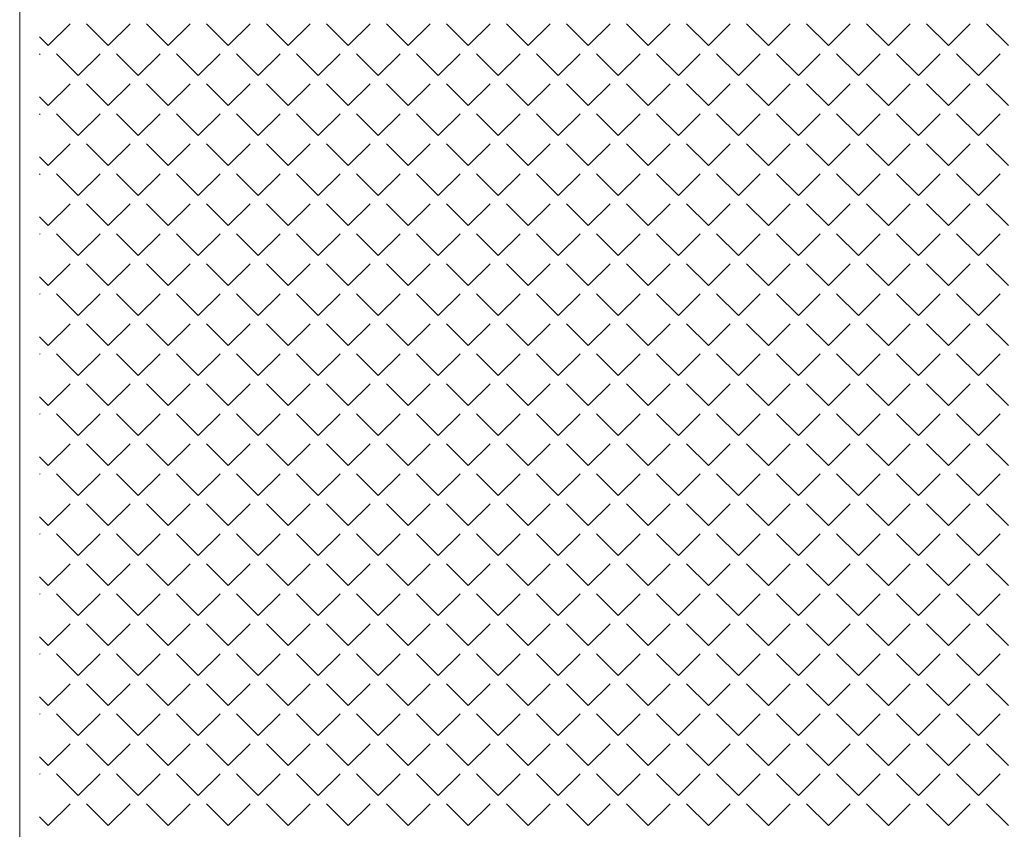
# Model space of a CAD drawing. Header units: millimetres. Extents: x -523 to 1404227, y -783705 to 1038705.
# Tile 492 of 508: x 904828 to 908069, y 229653 to 232319. Entities that reach past the tile are written whole.
import ezdxf

# ---------------------------------------------------------------- set-up
doc = ezdxf.new("R2010")
doc.units = ezdxf.units.MM
doc.layers.add('!!ELEKTRYKA', color=7, linetype='Continuous')

msp = doc.modelspace()

# ---------------------------------------------------------------- linework, layer by layer
at = {"layer": '!!ELEKTRYKA', "color": 252, "lineweight": 20}
msp.add_line((904827.7, 227485.06), (904827.7, 233092.51), dxfattribs=at)
at = {"layer": '!!ELEKTRYKA', "color": 252, "linetype": 'Continuous', "lineweight": 20}
for p, q in [((904921.61, 232234.14), (904993.45, 232305.98)), ((905119.18, 232234.14), (905047.33, 232305.98)), ((905119.18, 232234.14), (905191.02, 232305.98)), ((905316.74, 232234.14), (905244.9, 232305.98)), ((905316.74, 232234.14), (905388.58, 232305.98)), ((905514.31, 232234.14), (905442.47, 232305.98)), ((905514.31, 232234.14), (905586.15, 232305.98)), ((905711.87, 232234.14), (905640.03, 232305.98)), ((905711.87, 232234.14), (905783.72, 232305.98)), ((905909.44, 232234.14), (905837.6, 232305.98)), ((905909.44, 232234.14), (905981.28, 232305.98)), ((906107, 232234.14), (906035.16, 232305.98)), ((906107, 232234.14), (906178.85, 232305.98)), ((906304.57, 232234.14), (906232.73, 232305.98)), ((906304.57, 232234.14), (906376.41, 232305.98)), ((906502.14, 232234.14), (906430.29, 232305.98)), ((906502.14, 232234.14), (906573.98, 232305.98)), ((906699.7, 232234.14), (906627.86, 232305.98)), ((906699.7, 232234.14), (906771.54, 232305.98)), ((906897.27, 232234.14), (906825.43, 232305.98)), ((906897.27, 232234.14), (906969.11, 232305.98)), ((907094.83, 232234.14), (907022.99, 232305.98)), ((907094.83, 232234.14), (907166.67, 232305.98)), ((907292.4, 232234.14), (907220.56, 232305.98)), ((907292.4, 232234.14), (907364.24, 232305.98)), ((907489.96, 232234.14), (907418.12, 232305.98)), ((907489.96, 232234.14), (907561.81, 232305.98)), ((907687.53, 232234.14), (907615.69, 232305.98)), ((907687.53, 232234.14), (907759.37, 232305.98)), ((907885.1, 232234.14), (907813.25, 232305.98)), ((907885.1, 232234.14), (907956.94, 232305.98)), ((908082.66, 232234.14), (908010.82, 232305.98)), ((904921.61, 232234.14), (904892.81, 232262.94)), ((904892.81, 232205.33), (904894.67, 232207.2)), ((905020.39, 232135.36), (904948.55, 232207.2)), ((905020.39, 232135.36), (905092.24, 232207.2)), ((905217.96, 232135.36), (905146.12, 232207.2)), ((905217.96, 232135.36), (905289.8, 232207.2)), ((905415.52, 232135.36), (905343.68, 232207.2)), ((905415.52, 232135.36), (905487.37, 232207.2)), ((905613.09, 232135.36), (905541.25, 232207.2)), ((905613.09, 232135.36), (905684.93, 232207.2)), ((905810.66, 232135.36), (905738.81, 232207.2)), ((905810.66, 232135.36), (905882.5, 232207.2)), ((906008.22, 232135.36), (905936.38, 232207.2)), ((906008.22, 232135.36), (906080.06, 232207.2)), ((906205.79, 232135.36), (906133.95, 232207.2)), ((906205.79, 232135.36), (906277.63, 232207.2)), ((906403.35, 232135.36), (906331.51, 232207.2)), ((906403.35, 232135.36), (906475.2, 232207.2)), ((906600.92, 232135.36), (906529.08, 232207.2)), ((906600.92, 232135.36), (906672.76, 232207.2)), ((906798.48, 232135.36), (906726.64, 232207.2)), ((906798.48, 232135.36), (906870.33, 232207.2)), ((906996.05, 232135.36), (906924.21, 232207.2)), ((906996.05, 232135.36), (907067.89, 232207.2)), ((907193.62, 232135.36), (907121.77, 232207.2)), ((907193.62, 232135.36), (907265.46, 232207.2)), ((907391.18, 232135.36), (907319.34, 232207.2)), ((907391.18, 232135.36), (907463.02, 232207.2)), ((907588.75, 232135.36), (907516.9, 232207.2)), ((907588.75, 232135.36), (907660.59, 232207.2)), ((907786.31, 232135.36), (907714.47, 232207.2)), ((907786.31, 232135.36), (907858.15, 232207.2)), ((907983.88, 232135.36), (907912.04, 232207.2)), ((907983.88, 232135.36), (908055.72, 232207.2)), ((904921.61, 232036.57), (904993.45, 232108.41)), ((905119.18, 232036.57), (905047.33, 232108.41)), ((905119.18, 232036.57), (905191.02, 232108.41)), ((905316.74, 232036.57), (905244.9, 232108.41)), ((905316.74, 232036.57), (905388.58, 232108.41)), ((905514.31, 232036.57), (905442.47, 232108.41)), ((905514.31, 232036.57), (905586.15, 232108.41)), ((905711.87, 232036.57), (905640.03, 232108.41)), ((905711.87, 232036.57), (905783.72, 232108.41)), ((905909.44, 232036.57), (905837.6, 232108.41)), ((905909.44, 232036.57), (905981.28, 232108.41)), ((906107, 232036.57), (906035.16, 232108.41)), ((906107, 232036.57), (906178.85, 232108.41)), ((906304.57, 232036.57), (906232.73, 232108.41)), ((906304.57, 232036.57), (906376.41, 232108.41)), ((906502.14, 232036.57), (906430.29, 232108.41)), ((906502.14, 232036.57), (906573.98, 232108.41)), ((906699.7, 232036.57), (906627.86, 232108.41)), ((906699.7, 232036.57), (906771.54, 232108.41)), ((906897.27, 232036.57), (906825.43, 232108.41)), ((906897.27, 232036.57), (906969.11, 232108.41)), ((907094.83, 232036.57), (907022.99, 232108.41)), ((907094.83, 232036.57), (907166.67, 232108.41)), ((907292.4, 232036.57), (907220.56, 232108.41)), ((907292.4, 232036.57), (907364.24, 232108.41)), ((907489.96, 232036.57), (907418.12, 232108.41)), ((907489.96, 232036.57), (907561.81, 232108.41)), ((907687.53, 232036.57), (907615.69, 232108.41)), ((907687.53, 232036.57), (907759.37, 232108.41)), ((907885.1, 232036.57), (907813.25, 232108.41)), ((907885.1, 232036.57), (907956.94, 232108.41)), ((908082.66, 232036.57), (908010.82, 232108.41)), ((904921.61, 232036.57), (904892.81, 232065.38)), ((904892.81, 232007.77), (904894.67, 232009.63)), ((905020.39, 231937.79), (904948.55, 232009.63)), ((905020.39, 231937.79), (905092.24, 232009.63)), ((905217.96, 231937.79), (905146.12, 232009.63)), ((905217.96, 231937.79), (905289.8, 232009.63)), ((905415.52, 231937.79), (905343.68, 232009.63)), ((905415.52, 231937.79), (905487.37, 232009.63)), ((905613.09, 231937.79), (905541.25, 232009.63)), ((905613.09, 231937.79), (905684.93, 232009.63)), ((905810.66, 231937.79), (905738.81, 232009.63)), ((905810.66, 231937.79), (905882.5, 232009.63)), ((906008.22, 231937.79), (905936.38, 232009.63)), ((906008.22, 231937.79), (906080.06, 232009.63)), ((906205.79, 231937.79), (906133.95, 232009.63)), ((906205.79, 231937.79), (906277.63, 232009.63)), ((906403.35, 231937.79), (906331.51, 232009.63)), ((906403.35, 231937.79), (906475.2, 232009.63)), ((906600.92, 231937.79), (906529.08, 232009.63)), ((906600.92, 231937.79), (906672.76, 232009.63)), ((906798.48, 231937.79), (906726.64, 232009.63)), ((906798.48, 231937.79), (906870.33, 232009.63)), ((906996.05, 231937.79), (906924.21, 232009.63)), ((906996.05, 231937.79), (907067.89, 232009.63)), ((907193.62, 231937.79), (907121.77, 232009.63)), ((907193.62, 231937.79), (907265.46, 232009.63)), ((907391.18, 231937.79), (907319.34, 232009.63)), ((907391.18, 231937.79), (907463.02, 232009.63)), ((907588.75, 231937.79), (907516.9, 232009.63)), ((907588.75, 231937.79), (907660.59, 232009.63)), ((907786.31, 231937.79), (907714.47, 232009.63)), ((907786.31, 231937.79), (907858.15, 232009.63)), ((907983.88, 231937.79), (907912.04, 232009.63)), ((907983.88, 231937.79), (908055.72, 232009.63)), ((904921.61, 231839.01), (904993.45, 231910.85)), ((905119.18, 231839.01), (905047.33, 231910.85)), ((905119.18, 231839.01), (905191.02, 231910.85)), ((905316.74, 231839.01), (905244.9, 231910.85)), ((905316.74, 231839.01), (905388.58, 231910.85)), ((905514.31, 231839.01), (905442.47, 231910.85)), ((905514.31, 231839.01), (905586.15, 231910.85)), ((905711.87, 231839.01), (905640.03, 231910.85)), ((905711.87, 231839.01), (905783.72, 231910.85)), ((905909.44, 231839.01), (905837.6, 231910.85)), ((905909.44, 231839.01), (905981.28, 231910.85)), ((906107, 231839.01), (906035.16, 231910.85)), ((906107, 231839.01), (906178.85, 231910.85)), ((906304.57, 231839.01), (906232.73, 231910.85)), ((906304.57, 231839.01), (906376.41, 231910.85)), ((906502.14, 231839.01), (906430.29, 231910.85)), ((906502.14, 231839.01), (906573.98, 231910.85)), ((906699.7, 231839.01), (906627.86, 231910.85)), ((906699.7, 231839.01), (906771.54, 231910.85)), ((906897.27, 231839.01), (906825.43, 231910.85)), ((906897.27, 231839.01), (906969.11, 231910.85)), ((907094.83, 231839.01), (907022.99, 231910.85)), ((907094.83, 231839.01), (907166.67, 231910.85)), ((907292.4, 231839.01), (907220.56, 231910.85)), ((907292.4, 231839.01), (907364.24, 231910.85)), ((907489.96, 231839.01), (907418.12, 231910.85)), ((907489.96, 231839.01), (907561.81, 231910.85)), ((907687.53, 231839.01), (907615.69, 231910.85)), ((907687.53, 231839.01), (907759.37, 231910.85)), ((907885.1, 231839.01), (907813.25, 231910.85)), ((907885.1, 231839.01), (907956.94, 231910.85)), ((908082.66, 231839.01), (908010.82, 231910.85)), ((904921.61, 231839.01), (904892.81, 231867.81)), ((904892.81, 231810.2), (904894.67, 231812.07)), ((905020.39, 231740.22), (904948.55, 231812.07)), ((905020.39, 231740.22), (905092.24, 231812.07)), ((905217.96, 231740.22), (905146.12, 231812.07)), ((905217.96, 231740.22), (905289.8, 231812.07)), ((905415.52, 231740.22), (905343.68, 231812.07)), ((905415.52, 231740.22), (905487.37, 231812.07)), ((905613.09, 231740.22), (905541.25, 231812.07)), ((905613.09, 231740.22), (905684.93, 231812.07)), ((905810.66, 231740.22), (905738.81, 231812.07)), ((905810.66, 231740.22), (905882.5, 231812.07)), ((906008.22, 231740.22), (905936.38, 231812.07)), ((906008.22, 231740.22), (906080.06, 231812.07)), ((906205.79, 231740.22), (906133.95, 231812.07)), ((906205.79, 231740.22), (906277.63, 231812.07)), ((906403.35, 231740.22), (906331.51, 231812.07)), ((906403.35, 231740.22), (906475.2, 231812.07)), ((906600.92, 231740.22), (906529.08, 231812.07)), ((906600.92, 231740.22), (906672.76, 231812.07)), ((906798.48, 231740.22), (906726.64, 231812.07)), ((906798.48, 231740.22), (906870.33, 231812.07)), ((906996.05, 231740.22), (906924.21, 231812.07)), ((906996.05, 231740.22), (907067.89, 231812.07)), ((907193.62, 231740.22), (907121.77, 231812.07)), ((907193.62, 231740.22), (907265.46, 231812.07)), ((907391.18, 231740.22), (907319.34, 231812.07)), ((907391.18, 231740.22), (907463.02, 231812.07)), ((907588.75, 231740.22), (907516.9, 231812.07)), ((907588.75, 231740.22), (907660.59, 231812.07)), ((907786.31, 231740.22), (907714.47, 231812.07)), ((907786.31, 231740.22), (907858.15, 231812.07)), ((907983.88, 231740.22), (907912.04, 231812.07)), ((907983.88, 231740.22), (908055.72, 231812.07)), ((904921.61, 231641.44), (904993.45, 231713.28)), ((905119.18, 231641.44), (905047.33, 231713.28)), ((905119.18, 231641.44), (905191.02, 231713.28)), ((905316.74, 231641.44), (905244.9, 231713.28)), ((905316.74, 231641.44), (905388.58, 231713.28)), ((905514.31, 231641.44), (905442.47, 231713.28)), ((905514.31, 231641.44), (905586.15, 231713.28)), ((905711.87, 231641.44), (905640.03, 231713.28)), ((905711.87, 231641.44), (905783.72, 231713.28)), ((905909.44, 231641.44), (905837.6, 231713.28)), ((905909.44, 231641.44), (905981.28, 231713.28)), ((906107, 231641.44), (906035.16, 231713.28)), ((906107, 231641.44), (906178.85, 231713.28)), ((906304.57, 231641.44), (906232.73, 231713.28)), ((906304.57, 231641.44), (906376.41, 231713.28)), ((906502.14, 231641.44), (906430.29, 231713.28)), ((906502.14, 231641.44), (906573.98, 231713.28)), ((906699.7, 231641.44), (906627.86, 231713.28)), ((906699.7, 231641.44), (906771.54, 231713.28)), ((906897.27, 231641.44), (906825.43, 231713.28)), ((906897.27, 231641.44), (906969.11, 231713.28)), ((907094.83, 231641.44), (907022.99, 231713.28)), ((907094.83, 231641.44), (907166.67, 231713.28)), ((907292.4, 231641.44), (907220.56, 231713.28)), ((907292.4, 231641.44), (907364.24, 231713.28)), ((907489.96, 231641.44), (907418.12, 231713.28)), ((907489.96, 231641.44), (907561.81, 231713.28)), ((907687.53, 231641.44), (907615.69, 231713.28)), ((907687.53, 231641.44), (907759.37, 231713.28)), ((907885.1, 231641.44), (907813.25, 231713.28)), ((907885.1, 231641.44), (907956.94, 231713.28)), ((908082.66, 231641.44), (908010.82, 231713.28)), ((904921.61, 231641.44), (904892.81, 231670.25)), ((904892.81, 231612.64), (904894.67, 231614.5)), ((905020.39, 231542.66), (904948.55, 231614.5)), ((905020.39, 231542.66), (905092.24, 231614.5)), ((905217.96, 231542.66), (905146.12, 231614.5)), ((905217.96, 231542.66), (905289.8, 231614.5)), ((905415.52, 231542.66), (905343.68, 231614.5)), ((905415.52, 231542.66), (905487.37, 231614.5)), ((905613.09, 231542.66), (905541.25, 231614.5)), ((905613.09, 231542.66), (905684.93, 231614.5)), ((905810.66, 231542.66), (905738.81, 231614.5)), ((905810.66, 231542.66), (905882.5, 231614.5)), ((906008.22, 231542.66), (905936.38, 231614.5)), ((906008.22, 231542.66), (906080.06, 231614.5)), ((906205.79, 231542.66), (906133.95, 231614.5)), ((906205.79, 231542.66), (906277.63, 231614.5)), ((906403.35, 231542.66), (906331.51, 231614.5)), ((906403.35, 231542.66), (906475.2, 231614.5)), ((906600.92, 231542.66), (906529.08, 231614.5)), ((906600.92, 231542.66), (906672.76, 231614.5)), ((906798.48, 231542.66), (906726.64, 231614.5)), ((906798.48, 231542.66), (906870.33, 231614.5)), ((906996.05, 231542.66), (906924.21, 231614.5)), ((906996.05, 231542.66), (907067.89, 231614.5)), ((907193.62, 231542.66), (907121.77, 231614.5)), ((907193.62, 231542.66), (907265.46, 231614.5)), ((907391.18, 231542.66), (907319.34, 231614.5)), ((907391.18, 231542.66), (907463.02, 231614.5)), ((907588.75, 231542.66), (907516.9, 231614.5)), ((907588.75, 231542.66), (907660.59, 231614.5)), ((907786.31, 231542.66), (907714.47, 231614.5)), ((907786.31, 231542.66), (907858.15, 231614.5)), ((907983.88, 231542.66), (907912.04, 231614.5)), ((907983.88, 231542.66), (908055.72, 231614.5)), ((904921.61, 231443.88), (904993.45, 231515.72)), ((905119.18, 231443.88), (905047.33, 231515.72)), ((905119.18, 231443.88), (905191.02, 231515.72)), ((905316.74, 231443.88), (905244.9, 231515.72)), ((905316.74, 231443.88), (905388.58, 231515.72)), ((905514.31, 231443.88), (905442.47, 231515.72)), ((905514.31, 231443.88), (905586.15, 231515.72)), ((905711.87, 231443.88), (905640.03, 231515.72)), ((905711.87, 231443.88), (905783.72, 231515.72)), ((905909.44, 231443.88), (905837.6, 231515.72)), ((905909.44, 231443.88), (905981.28, 231515.72)), ((906107, 231443.88), (906035.16, 231515.72)), ((906107, 231443.88), (906178.85, 231515.72)), ((906304.57, 231443.88), (906232.73, 231515.72)), ((906304.57, 231443.88), (906376.41, 231515.72)), ((906502.14, 231443.88), (906430.29, 231515.72)), ((906502.14, 231443.88), (906573.98, 231515.72)), ((906699.7, 231443.88), (906627.86, 231515.72)), ((906699.7, 231443.88), (906771.54, 231515.72)), ((906897.27, 231443.88), (906825.43, 231515.72)), ((906897.27, 231443.88), (906969.11, 231515.72)), ((907094.83, 231443.88), (907022.99, 231515.72)), ((907094.83, 231443.88), (907166.67, 231515.72)), ((907292.4, 231443.88), (907220.56, 231515.72)), ((907292.4, 231443.88), (907364.24, 231515.72)), ((907489.96, 231443.88), (907418.12, 231515.72)), ((907489.96, 231443.88), (907561.81, 231515.72)), ((907687.53, 231443.88), (907615.69, 231515.72)), ((907687.53, 231443.88), (907759.37, 231515.72)), ((907885.1, 231443.88), (907813.25, 231515.72)), ((907885.1, 231443.88), (907956.94, 231515.72)), ((908082.66, 231443.88), (908010.82, 231515.72)), ((904921.61, 231443.88), (904892.81, 231472.68)), ((904892.81, 231415.07), (904894.67, 231416.93)), ((905020.39, 231345.09), (904948.55, 231416.93)), ((905020.39, 231345.09), (905092.24, 231416.93)), ((905217.96, 231345.09), (905146.12, 231416.93)), ((905217.96, 231345.09), (905289.8, 231416.93)), ((905415.52, 231345.09), (905343.68, 231416.93)), ((905415.52, 231345.09), (905487.37, 231416.93)), ((905613.09, 231345.09), (905541.25, 231416.93)), ((905613.09, 231345.09), (905684.93, 231416.93)), ((905810.66, 231345.09), (905738.81, 231416.93)), ((905810.66, 231345.09), (905882.5, 231416.93)), ((906008.22, 231345.09), (905936.38, 231416.93)), ((906008.22, 231345.09), (906080.06, 231416.93)), ((906205.79, 231345.09), (906133.95, 231416.93)), ((906205.79, 231345.09), (906277.63, 231416.93)), ((906403.35, 231345.09), (906331.51, 231416.93)), ((906403.35, 231345.09), (906475.2, 231416.93)), ((906600.92, 231345.09), (906529.08, 231416.93)), ((906600.92, 231345.09), (906672.76, 231416.93)), ((906798.48, 231345.09), (906726.64, 231416.93)), ((906798.48, 231345.09), (906870.33, 231416.93)), ((906996.05, 231345.09), (906924.21, 231416.93)), ((906996.05, 231345.09), (907067.89, 231416.93)), ((907193.62, 231345.09), (907121.77, 231416.93)), ((907193.62, 231345.09), (907265.46, 231416.93)), ((907391.18, 231345.09), (907319.34, 231416.93)), ((907391.18, 231345.09), (907463.02, 231416.93)), ((907588.75, 231345.09), (907516.9, 231416.93)), ((907588.75, 231345.09), (907660.59, 231416.93)), ((907786.31, 231345.09), (907714.47, 231416.93)), ((907786.31, 231345.09), (907858.15, 231416.93)), ((907983.88, 231345.09), (907912.04, 231416.93)), ((907983.88, 231345.09), (908055.72, 231416.93)), ((904921.61, 231246.31), (904993.45, 231318.15)), ((905119.18, 231246.31), (905047.33, 231318.15)), ((905119.18, 231246.31), (905191.02, 231318.15)), ((905316.74, 231246.31), (905244.9, 231318.15)), ((905316.74, 231246.31), (905388.58, 231318.15)), ((905514.31, 231246.31), (905442.47, 231318.15)), ((905514.31, 231246.31), (905586.15, 231318.15)), ((905711.87, 231246.31), (905640.03, 231318.15)), ((905711.87, 231246.31), (905783.72, 231318.15)), ((905909.44, 231246.31), (905837.6, 231318.15)), ((905909.44, 231246.31), (905981.28, 231318.15)), ((906107, 231246.31), (906035.16, 231318.15)), ((906107, 231246.31), (906178.85, 231318.15)), ((906304.57, 231246.31), (906232.73, 231318.15)), ((906304.57, 231246.31), (906376.41, 231318.15)), ((906502.14, 231246.31), (906430.29, 231318.15)), ((906502.14, 231246.31), (906573.98, 231318.15)), ((906699.7, 231246.31), (906627.86, 231318.15)), ((906699.7, 231246.31), (906771.54, 231318.15)), ((906897.27, 231246.31), (906825.43, 231318.15)), ((906897.27, 231246.31), (906969.11, 231318.15)), ((907094.83, 231246.31), (907022.99, 231318.15)), ((907094.83, 231246.31), (907166.67, 231318.15)), ((907292.4, 231246.31), (907220.56, 231318.15)), ((907292.4, 231246.31), (907364.24, 231318.15)), ((907489.96, 231246.31), (907418.12, 231318.15)), ((907489.96, 231246.31), (907561.81, 231318.15)), ((907687.53, 231246.31), (907615.69, 231318.15)), ((907687.53, 231246.31), (907759.37, 231318.15)), ((907885.1, 231246.31), (907813.25, 231318.15)), ((907885.1, 231246.31), (907956.94, 231318.15)), ((908082.66, 231246.31), (908010.82, 231318.15)), ((904921.61, 231246.31), (904892.81, 231275.11)), ((904892.81, 231217.51), (904894.67, 231219.37)), ((905020.39, 231147.53), (904948.55, 231219.37)), ((905020.39, 231147.53), (905092.24, 231219.37)), ((905217.96, 231147.53), (905146.12, 231219.37)), ((905217.96, 231147.53), (905289.8, 231219.37)), ((905415.52, 231147.53), (905343.68, 231219.37)), ((905415.52, 231147.53), (905487.37, 231219.37)), ((905613.09, 231147.53), (905541.25, 231219.37)), ((905613.09, 231147.53), (905684.93, 231219.37)), ((905810.66, 231147.53), (905738.81, 231219.37)), ((905810.66, 231147.53), (905882.5, 231219.37)), ((906008.22, 231147.53), (905936.38, 231219.37)), ((906008.22, 231147.53), (906080.06, 231219.37)), ((906205.79, 231147.53), (906133.95, 231219.37)), ((906205.79, 231147.53), (906277.63, 231219.37)), ((906403.35, 231147.53), (906331.51, 231219.37)), ((906403.35, 231147.53), (906475.2, 231219.37)), ((906600.92, 231147.53), (906529.08, 231219.37)), ((906600.92, 231147.53), (906672.76, 231219.37)), ((906798.48, 231147.53), (906726.64, 231219.37)), ((906798.48, 231147.53), (906870.33, 231219.37)), ((906996.05, 231147.53), (906924.21, 231219.37)), ((906996.05, 231147.53), (907067.89, 231219.37)), ((907193.62, 231147.53), (907121.77, 231219.37)), ((907193.62, 231147.53), (907265.46, 231219.37)), ((907391.18, 231147.53), (907319.34, 231219.37)), ((907391.18, 231147.53), (907463.02, 231219.37)), ((907588.75, 231147.53), (907516.9, 231219.37)), ((907588.75, 231147.53), (907660.59, 231219.37)), ((907786.31, 231147.53), (907714.47, 231219.37)), ((907786.31, 231147.53), (907858.15, 231219.37)), ((907983.88, 231147.53), (907912.04, 231219.37)), ((907983.88, 231147.53), (908055.72, 231219.37)), ((904921.61, 231048.74), (904993.45, 231120.59)), ((905119.18, 231048.74), (905047.33, 231120.59)), ((905119.18, 231048.74), (905191.02, 231120.59)), ((905316.74, 231048.74), (905244.9, 231120.59)), ((905316.74, 231048.74), (905388.58, 231120.59)), ((905514.31, 231048.74), (905442.47, 231120.59)), ((905514.31, 231048.74), (905586.15, 231120.59)), ((905711.87, 231048.74), (905640.03, 231120.59)), ((905711.87, 231048.74), (905783.72, 231120.59)), ((905909.44, 231048.74), (905837.6, 231120.59)), ((905909.44, 231048.74), (905981.28, 231120.59)), ((906107, 231048.74), (906035.16, 231120.59)), ((906107, 231048.74), (906178.85, 231120.59)), ((906304.57, 231048.74), (906232.73, 231120.59)), ((906304.57, 231048.74), (906376.41, 231120.59)), ((906502.14, 231048.74), (906430.29, 231120.59)), ((906502.14, 231048.74), (906573.98, 231120.59)), ((906699.7, 231048.74), (906627.86, 231120.59)), ((906699.7, 231048.74), (906771.54, 231120.59)), ((906897.27, 231048.74), (906825.43, 231120.59)), ((906897.27, 231048.74), (906969.11, 231120.59)), ((907094.83, 231048.74), (907022.99, 231120.59)), ((907094.83, 231048.74), (907166.67, 231120.59)), ((907292.4, 231048.74), (907220.56, 231120.59)), ((907292.4, 231048.74), (907364.24, 231120.59)), ((907489.96, 231048.74), (907418.12, 231120.59)), ((907489.96, 231048.74), (907561.81, 231120.59)), ((907687.53, 231048.74), (907615.69, 231120.59)), ((907687.53, 231048.74), (907759.37, 231120.59)), ((907885.1, 231048.74), (907813.25, 231120.59)), ((907885.1, 231048.74), (907956.94, 231120.59)), ((908082.66, 231048.74), (908010.82, 231120.59)), ((904921.61, 231048.74), (904892.81, 231077.55)), ((904892.81, 231019.94), (904894.67, 231021.8)), ((905020.39, 230949.96), (904948.55, 231021.8)), ((905020.39, 230949.96), (905092.24, 231021.8)), ((905217.96, 230949.96), (905146.12, 231021.8)), ((905217.96, 230949.96), (905289.8, 231021.8)), ((905415.52, 230949.96), (905343.68, 231021.8)), ((905415.52, 230949.96), (905487.37, 231021.8)), ((905613.09, 230949.96), (905541.25, 231021.8)), ((905613.09, 230949.96), (905684.93, 231021.8)), ((905810.66, 230949.96), (905738.81, 231021.8)), ((905810.66, 230949.96), (905882.5, 231021.8)), ((906008.22, 230949.96), (905936.38, 231021.8)), ((906008.22, 230949.96), (906080.06, 231021.8)), ((906205.79, 230949.96), (906133.95, 231021.8)), ((906205.79, 230949.96), (906277.63, 231021.8)), ((906403.35, 230949.96), (906331.51, 231021.8)), ((906403.35, 230949.96), (906475.2, 231021.8)), ((906600.92, 230949.96), (906529.08, 231021.8)), ((906600.92, 230949.96), (906672.76, 231021.8)), ((906798.48, 230949.96), (906726.64, 231021.8)), ((906798.48, 230949.96), (906870.33, 231021.8)), ((906996.05, 230949.96), (906924.21, 231021.8)), ((906996.05, 230949.96), (907067.89, 231021.8)), ((907193.62, 230949.96), (907121.77, 231021.8)), ((907193.62, 230949.96), (907265.46, 231021.8)), ((907391.18, 230949.96), (907319.34, 231021.8)), ((907391.18, 230949.96), (907463.02, 231021.8)), ((907588.75, 230949.96), (907516.9, 231021.8)), ((907588.75, 230949.96), (907660.59, 231021.8)), ((907786.31, 230949.96), (907714.47, 231021.8)), ((907786.31, 230949.96), (907858.15, 231021.8)), ((907983.88, 230949.96), (907912.04, 231021.8)), ((907983.88, 230949.96), (908055.72, 231021.8)), ((904921.61, 230851.18), (904993.45, 230923.02)), ((905119.18, 230851.18), (905047.33, 230923.02)), ((905119.18, 230851.18), (905191.02, 230923.02)), ((905316.74, 230851.18), (905244.9, 230923.02)), ((905316.74, 230851.18), (905388.58, 230923.02)), ((905514.31, 230851.18), (905442.47, 230923.02)), ((905514.31, 230851.18), (905586.15, 230923.02)), ((905711.87, 230851.18), (905640.03, 230923.02)), ((905711.87, 230851.18), (905783.72, 230923.02)), ((905909.44, 230851.18), (905837.6, 230923.02)), ((905909.44, 230851.18), (905981.28, 230923.02)), ((906107, 230851.18), (906035.16, 230923.02)), ((906107, 230851.18), (906178.85, 230923.02)), ((906304.57, 230851.18), (906232.73, 230923.02)), ((906304.57, 230851.18), (906376.41, 230923.02)), ((906502.14, 230851.18), (906430.29, 230923.02)), ((906502.14, 230851.18), (906573.98, 230923.02)), ((906699.7, 230851.18), (906627.86, 230923.02)), ((906699.7, 230851.18), (906771.54, 230923.02)), ((906897.27, 230851.18), (906825.43, 230923.02)), ((906897.27, 230851.18), (906969.11, 230923.02)), ((907094.83, 230851.18), (907022.99, 230923.02)), ((907094.83, 230851.18), (907166.67, 230923.02)), ((907292.4, 230851.18), (907220.56, 230923.02)), ((907292.4, 230851.18), (907364.24, 230923.02)), ((907489.96, 230851.18), (907418.12, 230923.02)), ((907489.96, 230851.18), (907561.81, 230923.02)), ((907687.53, 230851.18), (907615.69, 230923.02)), ((907687.53, 230851.18), (907759.37, 230923.02)), ((907885.1, 230851.18), (907813.25, 230923.02)), ((907885.1, 230851.18), (907956.94, 230923.02)), ((908082.66, 230851.18), (908010.82, 230923.02)), ((904921.61, 230851.18), (904892.81, 230879.98)), ((904892.81, 230822.37), (904894.67, 230824.24)), ((905020.39, 230752.4), (904948.55, 230824.24)), ((905020.39, 230752.4), (905092.24, 230824.24)), ((905217.96, 230752.4), (905146.12, 230824.24)), ((905217.96, 230752.4), (905289.8, 230824.24)), ((905415.52, 230752.4), (905343.68, 230824.24)), ((905415.52, 230752.4), (905487.37, 230824.24)), ((905613.09, 230752.4), (905541.25, 230824.24)), ((905613.09, 230752.4), (905684.93, 230824.24)), ((905810.66, 230752.4), (905738.81, 230824.24)), ((905810.66, 230752.4), (905882.5, 230824.24)), ((906008.22, 230752.4), (905936.38, 230824.24)), ((906008.22, 230752.4), (906080.06, 230824.24)), ((906205.79, 230752.4), (906133.95, 230824.24)), ((906205.79, 230752.4), (906277.63, 230824.24)), ((906403.35, 230752.4), (906331.51, 230824.24)), ((906403.35, 230752.4), (906475.2, 230824.24)), ((906600.92, 230752.4), (906529.08, 230824.24)), ((906600.92, 230752.4), (906672.76, 230824.24)), ((906798.48, 230752.4), (906726.64, 230824.24)), ((906798.48, 230752.4), (906870.33, 230824.24)), ((906996.05, 230752.4), (906924.21, 230824.24)), ((906996.05, 230752.4), (907067.89, 230824.24)), ((907193.62, 230752.4), (907121.77, 230824.24)), ((907193.62, 230752.4), (907265.46, 230824.24)), ((907391.18, 230752.4), (907319.34, 230824.24)), ((907391.18, 230752.4), (907463.02, 230824.24)), ((907588.75, 230752.4), (907516.9, 230824.24)), ((907588.75, 230752.4), (907660.59, 230824.24)), ((907786.31, 230752.4), (907714.47, 230824.24)), ((907786.31, 230752.4), (907858.15, 230824.24)), ((907983.88, 230752.4), (907912.04, 230824.24)), ((907983.88, 230752.4), (908055.72, 230824.24)), ((904921.61, 230653.61), (904993.45, 230725.45)), ((905119.18, 230653.61), (905047.33, 230725.45)), ((905119.18, 230653.61), (905191.02, 230725.45)), ((905316.74, 230653.61), (905244.9, 230725.45)), ((905316.74, 230653.61), (905388.58, 230725.45)), ((905514.31, 230653.61), (905442.47, 230725.45)), ((905514.31, 230653.61), (905586.15, 230725.45)), ((905711.87, 230653.61), (905640.03, 230725.45)), ((905711.87, 230653.61), (905783.72, 230725.45)), ((905909.44, 230653.61), (905837.6, 230725.45)), ((905909.44, 230653.61), (905981.28, 230725.45)), ((906107, 230653.61), (906035.16, 230725.45)), ((906107, 230653.61), (906178.85, 230725.45)), ((906304.57, 230653.61), (906232.73, 230725.45)), ((906304.57, 230653.61), (906376.41, 230725.45)), ((906502.14, 230653.61), (906430.29, 230725.45)), ((906502.14, 230653.61), (906573.98, 230725.45)), ((906699.7, 230653.61), (906627.86, 230725.45)), ((906699.7, 230653.61), (906771.54, 230725.45)), ((906897.27, 230653.61), (906825.43, 230725.45)), ((906897.27, 230653.61), (906969.11, 230725.45)), ((907094.83, 230653.61), (907022.99, 230725.45)), ((907094.83, 230653.61), (907166.67, 230725.45)), ((907292.4, 230653.61), (907220.56, 230725.45)), ((907292.4, 230653.61), (907364.24, 230725.45)), ((907489.96, 230653.61), (907418.12, 230725.45)), ((907489.96, 230653.61), (907561.81, 230725.45)), ((907687.53, 230653.61), (907615.69, 230725.45)), ((907687.53, 230653.61), (907759.37, 230725.45)), ((907885.1, 230653.61), (907813.25, 230725.45)), ((907885.1, 230653.61), (907956.94, 230725.45)), ((908082.66, 230653.61), (908010.82, 230725.45)), ((904921.61, 230653.61), (904892.81, 230682.42)), ((904892.81, 230624.81), (904894.67, 230626.67)), ((905020.39, 230554.83), (904948.55, 230626.67)), ((905020.39, 230554.83), (905092.24, 230626.67)), ((905217.96, 230554.83), (905146.12, 230626.67)), ((905217.96, 230554.83), (905289.8, 230626.67)), ((905415.52, 230554.83), (905343.68, 230626.67)), ((905415.52, 230554.83), (905487.37, 230626.67)), ((905613.09, 230554.83), (905541.25, 230626.67)), ((905613.09, 230554.83), (905684.93, 230626.67)), ((905810.66, 230554.83), (905738.81, 230626.67)), ((905810.66, 230554.83), (905882.5, 230626.67)), ((906008.22, 230554.83), (905936.38, 230626.67)), ((906008.22, 230554.83), (906080.06, 230626.67)), ((906205.79, 230554.83), (906133.95, 230626.67)), ((906205.79, 230554.83), (906277.63, 230626.67)), ((906403.35, 230554.83), (906331.51, 230626.67)), ((906403.35, 230554.83), (906475.2, 230626.67)), ((906600.92, 230554.83), (906529.08, 230626.67)), ((906600.92, 230554.83), (906672.76, 230626.67)), ((906798.48, 230554.83), (906726.64, 230626.67)), ((906798.48, 230554.83), (906870.33, 230626.67)), ((906996.05, 230554.83), (906924.21, 230626.67)), ((906996.05, 230554.83), (907067.89, 230626.67)), ((907193.62, 230554.83), (907121.77, 230626.67)), ((907193.62, 230554.83), (907265.46, 230626.67)), ((907391.18, 230554.83), (907319.34, 230626.67)), ((907391.18, 230554.83), (907463.02, 230626.67)), ((907588.75, 230554.83), (907516.9, 230626.67)), ((907588.75, 230554.83), (907660.59, 230626.67)), ((907786.31, 230554.83), (907714.47, 230626.67)), ((907786.31, 230554.83), (907858.15, 230626.67)), ((907983.88, 230554.83), (907912.04, 230626.67)), ((907983.88, 230554.83), (908055.72, 230626.67)), ((904921.61, 230456.05), (904993.45, 230527.89)), ((905119.18, 230456.05), (905047.33, 230527.89)), ((905119.18, 230456.05), (905191.02, 230527.89)), ((905316.74, 230456.05), (905244.9, 230527.89)), ((905316.74, 230456.05), (905388.58, 230527.89)), ((905514.31, 230456.05), (905442.47, 230527.89)), ((905514.31, 230456.05), (905586.15, 230527.89)), ((905711.87, 230456.05), (905640.03, 230527.89)), ((905711.87, 230456.05), (905783.72, 230527.89)), ((905909.44, 230456.05), (905837.6, 230527.89)), ((905909.44, 230456.05), (905981.28, 230527.89)), ((906107, 230456.05), (906035.16, 230527.89)), ((906107, 230456.05), (906178.85, 230527.89)), ((906304.57, 230456.05), (906232.73, 230527.89)), ((906304.57, 230456.05), (906376.41, 230527.89)), ((906502.14, 230456.05), (906430.29, 230527.89)), ((906502.14, 230456.05), (906573.98, 230527.89)), ((906699.7, 230456.05), (906627.86, 230527.89)), ((906699.7, 230456.05), (906771.54, 230527.89)), ((906897.27, 230456.05), (906825.43, 230527.89)), ((906897.27, 230456.05), (906969.11, 230527.89)), ((907094.83, 230456.05), (907022.99, 230527.89)), ((907094.83, 230456.05), (907166.67, 230527.89)), ((907292.4, 230456.05), (907220.56, 230527.89)), ((907292.4, 230456.05), (907364.24, 230527.89)), ((907489.96, 230456.05), (907418.12, 230527.89)), ((907489.96, 230456.05), (907561.81, 230527.89)), ((907687.53, 230456.05), (907615.69, 230527.89)), ((907687.53, 230456.05), (907759.37, 230527.89)), ((907885.1, 230456.05), (907813.25, 230527.89)), ((907885.1, 230456.05), (907956.94, 230527.89)), ((908082.66, 230456.05), (908010.82, 230527.89)), ((904921.61, 230456.05), (904892.81, 230484.85)), ((904892.81, 230427.24), (904894.67, 230429.11)), ((905020.39, 230357.26), (904948.55, 230429.11)), ((905020.39, 230357.26), (905092.24, 230429.11)), ((905217.96, 230357.26), (905146.12, 230429.11)), ((905217.96, 230357.26), (905289.8, 230429.11)), ((905415.52, 230357.26), (905343.68, 230429.11)), ((905415.52, 230357.26), (905487.37, 230429.11)), ((905613.09, 230357.26), (905541.25, 230429.11)), ((905613.09, 230357.26), (905684.93, 230429.11)), ((905810.66, 230357.26), (905738.81, 230429.11)), ((905810.66, 230357.26), (905882.5, 230429.11)), ((906008.22, 230357.26), (905936.38, 230429.11)), ((906008.22, 230357.26), (906080.06, 230429.11)), ((906205.79, 230357.26), (906133.95, 230429.11)), ((906205.79, 230357.26), (906277.63, 230429.11)), ((906403.35, 230357.26), (906331.51, 230429.11)), ((906403.35, 230357.26), (906475.2, 230429.11)), ((906600.92, 230357.26), (906529.08, 230429.11)), ((906600.92, 230357.26), (906672.76, 230429.11)), ((906798.48, 230357.26), (906726.64, 230429.11)), ((906798.48, 230357.26), (906870.33, 230429.11)), ((906996.05, 230357.26), (906924.21, 230429.11)), ((906996.05, 230357.26), (907067.89, 230429.11)), ((907193.62, 230357.26), (907121.77, 230429.11)), ((907193.62, 230357.26), (907265.46, 230429.11)), ((907391.18, 230357.26), (907319.34, 230429.11)), ((907391.18, 230357.26), (907463.02, 230429.11)), ((907588.75, 230357.26), (907516.9, 230429.11)), ((907588.75, 230357.26), (907660.59, 230429.11)), ((907786.31, 230357.26), (907714.47, 230429.11)), ((907786.31, 230357.26), (907858.15, 230429.11)), ((907983.88, 230357.26), (907912.04, 230429.11)), ((907983.88, 230357.26), (908055.72, 230429.11)), ((904921.61, 230258.48), (904993.45, 230330.32)), ((905119.18, 230258.48), (905047.33, 230330.32)), ((905119.18, 230258.48), (905191.02, 230330.32)), ((905316.74, 230258.48), (905244.9, 230330.32)), ((905316.74, 230258.48), (905388.58, 230330.32)), ((905514.31, 230258.48), (905442.47, 230330.32)), ((905514.31, 230258.48), (905586.15, 230330.32)), ((905711.87, 230258.48), (905640.03, 230330.32)), ((905711.87, 230258.48), (905783.72, 230330.32)), ((905909.44, 230258.48), (905837.6, 230330.32)), ((905909.44, 230258.48), (905981.28, 230330.32)), ((906107, 230258.48), (906035.16, 230330.32)), ((906107, 230258.48), (906178.85, 230330.32)), ((906304.57, 230258.48), (906232.73, 230330.32)), ((906304.57, 230258.48), (906376.41, 230330.32)), ((906502.14, 230258.48), (906430.29, 230330.32)), ((906502.14, 230258.48), (906573.98, 230330.32)), ((906699.7, 230258.48), (906627.86, 230330.32)), ((906699.7, 230258.48), (906771.54, 230330.32)), ((906897.27, 230258.48), (906825.43, 230330.32)), ((906897.27, 230258.48), (906969.11, 230330.32)), ((907094.83, 230258.48), (907022.99, 230330.32)), ((907094.83, 230258.48), (907166.67, 230330.32)), ((907292.4, 230258.48), (907220.56, 230330.32)), ((907292.4, 230258.48), (907364.24, 230330.32)), ((907489.96, 230258.48), (907418.12, 230330.32)), ((907489.96, 230258.48), (907561.81, 230330.32)), ((907687.53, 230258.48), (907615.69, 230330.32)), ((907687.53, 230258.48), (907759.37, 230330.32)), ((907885.1, 230258.48), (907813.25, 230330.32)), ((907885.1, 230258.48), (907956.94, 230330.32)), ((908082.66, 230258.48), (908010.82, 230330.32)), ((904921.61, 230258.48), (904892.81, 230287.29)), ((904892.81, 230229.68), (904894.67, 230231.54)), ((905020.39, 230159.7), (904948.55, 230231.54)), ((905020.39, 230159.7), (905092.24, 230231.54)), ((905217.96, 230159.7), (905146.12, 230231.54)), ((905217.96, 230159.7), (905289.8, 230231.54)), ((905415.52, 230159.7), (905343.68, 230231.54)), ((905415.52, 230159.7), (905487.37, 230231.54)), ((905613.09, 230159.7), (905541.25, 230231.54)), ((905613.09, 230159.7), (905684.93, 230231.54)), ((905810.66, 230159.7), (905738.81, 230231.54)), ((905810.66, 230159.7), (905882.5, 230231.54)), ((906008.22, 230159.7), (905936.38, 230231.54)), ((906008.22, 230159.7), (906080.06, 230231.54)), ((906205.79, 230159.7), (906133.95, 230231.54)), ((906205.79, 230159.7), (906277.63, 230231.54)), ((906403.35, 230159.7), (906331.51, 230231.54)), ((906403.35, 230159.7), (906475.2, 230231.54)), ((906600.92, 230159.7), (906529.08, 230231.54)), ((906600.92, 230159.7), (906672.76, 230231.54)), ((906798.48, 230159.7), (906726.64, 230231.54)), ((906798.48, 230159.7), (906870.33, 230231.54)), ((906996.05, 230159.7), (906924.21, 230231.54)), ((906996.05, 230159.7), (907067.89, 230231.54)), ((907193.62, 230159.7), (907121.77, 230231.54)), ((907193.62, 230159.7), (907265.46, 230231.54)), ((907391.18, 230159.7), (907319.34, 230231.54)), ((907391.18, 230159.7), (907463.02, 230231.54)), ((907588.75, 230159.7), (907516.9, 230231.54)), ((907588.75, 230159.7), (907660.59, 230231.54)), ((907786.31, 230159.7), (907714.47, 230231.54)), ((907786.31, 230159.7), (907858.15, 230231.54)), ((907983.88, 230159.7), (907912.04, 230231.54)), ((907983.88, 230159.7), (908055.72, 230231.54)), ((904921.61, 230060.92), (904993.45, 230132.76)), ((905119.18, 230060.92), (905047.33, 230132.76)), ((905119.18, 230060.92), (905191.02, 230132.76)), ((905316.74, 230060.92), (905244.9, 230132.76)), ((905316.74, 230060.92), (905388.58, 230132.76)), ((905514.31, 230060.92), (905442.47, 230132.76)), ((905514.31, 230060.92), (905586.15, 230132.76)), ((905711.87, 230060.92), (905640.03, 230132.76)), ((905711.87, 230060.92), (905783.72, 230132.76)), ((905909.44, 230060.92), (905837.6, 230132.76)), ((905909.44, 230060.92), (905981.28, 230132.76)), ((906107, 230060.92), (906035.16, 230132.76)), ((906107, 230060.92), (906178.85, 230132.76)), ((906304.57, 230060.92), (906232.73, 230132.76)), ((906304.57, 230060.92), (906376.41, 230132.76)), ((906502.14, 230060.92), (906430.29, 230132.76)), ((906502.14, 230060.92), (906573.98, 230132.76)), ((906699.7, 230060.92), (906627.86, 230132.76)), ((906699.7, 230060.92), (906771.54, 230132.76)), ((906897.27, 230060.92), (906825.43, 230132.76)), ((906897.27, 230060.92), (906969.11, 230132.76)), ((907094.83, 230060.92), (907022.99, 230132.76)), ((907094.83, 230060.92), (907166.67, 230132.76)), ((907292.4, 230060.92), (907220.56, 230132.76)), ((907292.4, 230060.92), (907364.24, 230132.76)), ((907489.96, 230060.92), (907418.12, 230132.76)), ((907489.96, 230060.92), (907561.81, 230132.76)), ((907687.53, 230060.92), (907615.69, 230132.76)), ((907687.53, 230060.92), (907759.37, 230132.76)), ((907885.1, 230060.92), (907813.25, 230132.76)), ((907885.1, 230060.92), (907956.94, 230132.76)), ((908082.66, 230060.92), (908010.82, 230132.76)), ((904921.61, 230060.92), (904892.81, 230089.72)), ((904892.81, 230032.11), (904894.67, 230033.98)), ((905020.39, 229962.13), (904948.55, 230033.98)), ((905020.39, 229962.13), (905092.24, 230033.98)), ((905217.96, 229962.13), (905146.12, 230033.98)), ((905217.96, 229962.13), (905289.8, 230033.98)), ((905415.52, 229962.13), (905343.68, 230033.98)), ((905415.52, 229962.13), (905487.37, 230033.98)), ((905613.09, 229962.13), (905541.25, 230033.98)), ((905613.09, 229962.13), (905684.93, 230033.98)), ((905810.66, 229962.13), (905738.81, 230033.98)), ((905810.66, 229962.13), (905882.5, 230033.98)), ((906008.22, 229962.13), (905936.38, 230033.98)), ((906008.22, 229962.13), (906080.06, 230033.98)), ((906205.79, 229962.13), (906133.95, 230033.98)), ((906205.79, 229962.13), (906277.63, 230033.98)), ((906403.35, 229962.13), (906331.51, 230033.98)), ((906403.35, 229962.13), (906475.2, 230033.98)), ((906600.92, 229962.13), (906529.08, 230033.98)), ((906600.92, 229962.13), (906672.76, 230033.98)), ((906798.48, 229962.13), (906726.64, 230033.98)), ((906798.48, 229962.13), (906870.33, 230033.98)), ((906996.05, 229962.13), (906924.21, 230033.98)), ((906996.05, 229962.13), (907067.89, 230033.98)), ((907193.62, 229962.13), (907121.77, 230033.98)), ((907193.62, 229962.13), (907265.46, 230033.98)), ((907391.18, 229962.13), (907319.34, 230033.98)), ((907391.18, 229962.13), (907463.02, 230033.98)), ((907588.75, 229962.13), (907516.9, 230033.98)), ((907588.75, 229962.13), (907660.59, 230033.98)), ((907786.31, 229962.13), (907714.47, 230033.98)), ((907786.31, 229962.13), (907858.15, 230033.98)), ((907983.88, 229962.13), (907912.04, 230033.98)), ((907983.88, 229962.13), (908055.72, 230033.98)), ((904921.61, 229863.35), (904993.45, 229935.19)), ((905119.18, 229863.35), (905047.33, 229935.19)), ((905119.18, 229863.35), (905191.02, 229935.19)), ((905316.74, 229863.35), (905244.9, 229935.19)), ((905316.74, 229863.35), (905388.58, 229935.19)), ((905514.31, 229863.35), (905442.47, 229935.19)), ((905514.31, 229863.35), (905586.15, 229935.19)), ((905711.87, 229863.35), (905640.03, 229935.19)), ((905711.87, 229863.35), (905783.72, 229935.19)), ((905909.44, 229863.35), (905837.6, 229935.19)), ((905909.44, 229863.35), (905981.28, 229935.19)), ((906107, 229863.35), (906035.16, 229935.19)), ((906107, 229863.35), (906178.85, 229935.19)), ((906304.57, 229863.35), (906232.73, 229935.19)), ((906304.57, 229863.35), (906376.41, 229935.19)), ((906502.14, 229863.35), (906430.29, 229935.19)), ((906502.14, 229863.35), (906573.98, 229935.19)), ((906699.7, 229863.35), (906627.86, 229935.19)), ((906699.7, 229863.35), (906771.54, 229935.19)), ((906897.27, 229863.35), (906825.43, 229935.19)), ((906897.27, 229863.35), (906969.11, 229935.19)), ((907094.83, 229863.35), (907022.99, 229935.19)), ((907094.83, 229863.35), (907166.67, 229935.19)), ((907292.4, 229863.35), (907220.56, 229935.19)), ((907292.4, 229863.35), (907364.24, 229935.19)), ((907489.96, 229863.35), (907418.12, 229935.19)), ((907489.96, 229863.35), (907561.81, 229935.19)), ((907687.53, 229863.35), (907615.69, 229935.19)), ((907687.53, 229863.35), (907759.37, 229935.19)), ((907885.1, 229863.35), (907813.25, 229935.19)), ((907885.1, 229863.35), (907956.94, 229935.19)), ((908082.66, 229863.35), (908010.82, 229935.19)), ((904921.61, 229863.35), (904892.81, 229892.15)), ((904892.81, 229834.55), (904894.67, 229836.41)), ((905020.39, 229764.57), (904948.55, 229836.41)), ((905020.39, 229764.57), (905092.24, 229836.41)), ((905217.96, 229764.57), (905146.12, 229836.41)), ((905217.96, 229764.57), (905289.8, 229836.41)), ((905415.52, 229764.57), (905343.68, 229836.41)), ((905415.52, 229764.57), (905487.37, 229836.41)), ((905613.09, 229764.57), (905541.25, 229836.41)), ((905613.09, 229764.57), (905684.93, 229836.41)), ((905810.66, 229764.57), (905738.81, 229836.41)), ((905810.66, 229764.57), (905882.5, 229836.41)), ((906008.22, 229764.57), (905936.38, 229836.41)), ((906008.22, 229764.57), (906080.06, 229836.41)), ((906205.79, 229764.57), (906133.95, 229836.41)), ((906205.79, 229764.57), (906277.63, 229836.41)), ((906403.35, 229764.57), (906331.51, 229836.41)), ((906403.35, 229764.57), (906475.2, 229836.41)), ((906600.92, 229764.57), (906529.08, 229836.41)), ((906600.92, 229764.57), (906672.76, 229836.41)), ((906798.48, 229764.57), (906726.64, 229836.41)), ((906798.48, 229764.57), (906870.33, 229836.41)), ((906996.05, 229764.57), (906924.21, 229836.41)), ((906996.05, 229764.57), (907067.89, 229836.41)), ((907193.62, 229764.57), (907121.77, 229836.41)), ((907193.62, 229764.57), (907265.46, 229836.41)), ((907391.18, 229764.57), (907319.34, 229836.41)), ((907391.18, 229764.57), (907463.02, 229836.41)), ((907588.75, 229764.57), (907516.9, 229836.41)), ((907588.75, 229764.57), (907660.59, 229836.41)), ((907786.31, 229764.57), (907714.47, 229836.41)), ((907786.31, 229764.57), (907858.15, 229836.41)), ((907983.88, 229764.57), (907912.04, 229836.41)), ((907983.88, 229764.57), (908055.72, 229836.41)), ((904921.61, 229665.78), (904993.45, 229737.63)), ((905119.18, 229665.78), (905047.33, 229737.63)), ((905119.18, 229665.78), (905191.02, 229737.63)), ((905316.74, 229665.78), (905244.9, 229737.63)), ((905316.74, 229665.78), (905388.58, 229737.63)), ((905514.31, 229665.78), (905442.47, 229737.63)), ((905514.31, 229665.78), (905586.15, 229737.63)), ((905711.87, 229665.78), (905640.03, 229737.63)), ((905711.87, 229665.78), (905783.72, 229737.63)), ((905909.44, 229665.78), (905837.6, 229737.63)), ((905909.44, 229665.78), (905981.28, 229737.63)), ((906107, 229665.78), (906035.16, 229737.63)), ((906107, 229665.78), (906178.85, 229737.63)), ((906304.57, 229665.78), (906232.73, 229737.63)), ((906304.57, 229665.78), (906376.41, 229737.63)), ((906502.14, 229665.78), (906430.29, 229737.63)), ((906502.14, 229665.78), (906573.98, 229737.63)), ((906699.7, 229665.78), (906627.86, 229737.63)), ((906699.7, 229665.78), (906771.54, 229737.63)), ((906897.27, 229665.78), (906825.43, 229737.63)), ((906897.27, 229665.78), (906969.11, 229737.63)), ((907094.83, 229665.78), (907022.99, 229737.63)), ((907094.83, 229665.78), (907166.67, 229737.63)), ((907292.4, 229665.78), (907220.56, 229737.63)), ((907292.4, 229665.78), (907364.24, 229737.63)), ((907489.96, 229665.78), (907418.12, 229737.63)), ((907489.96, 229665.78), (907561.81, 229737.63)), ((907687.53, 229665.78), (907615.69, 229737.63)), ((907687.53, 229665.78), (907759.37, 229737.63)), ((907885.1, 229665.78), (907813.25, 229737.63)), ((907885.1, 229665.78), (907956.94, 229737.63)), ((908082.66, 229665.78), (908010.82, 229737.63)), ((904921.61, 229665.78), (904892.81, 229694.59))]:
    msp.add_line(p, q, dxfattribs=at)

doc.saveas('drawing.dxf')
